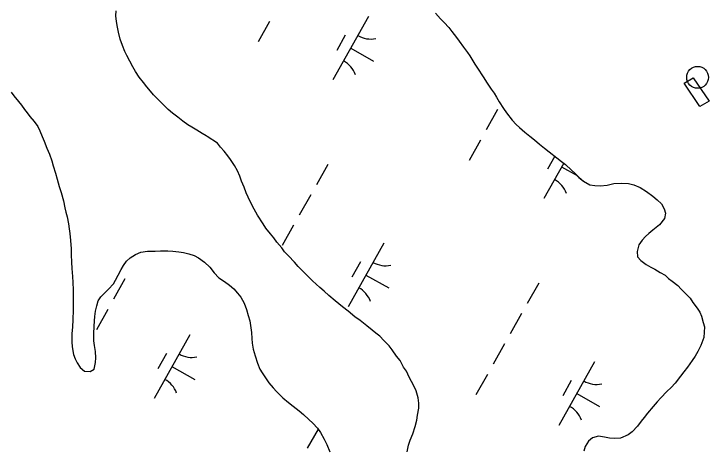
# Model space of a CAD drawing. Extents: x 3913936 to 3933962, y 195330 to 217741.
# Drawn here: x 3930573.7 to 3931051.7, y 209117.8 to 209416.8 of the extents above; entities that cross this region are included whole.
import ezdxf

# ---------------------------------------------------------------- set-up
doc = ezdxf.new("R2010")
doc.units = 0
for name, color, linetype in [('V-BLDG-OTLN', 7, 'Continuous'), ('V-DOMW-TANK', 7, 'Continuous'), ('V-TOPO-SHOR', 7, 'Continuous'), ('V-WETL-SWMP', 7, 'Continuous')]:
    doc.layers.add(name, color=color, linetype=linetype)

msp = doc.modelspace()

# ---------------------------------------------------------------- linework, layer by layer
at = {"layer": 'V-BLDG-OTLN'}
msp.add_lwpolyline([(3931040.78, 209372.77), (3931051.67, 209356.76), (3931045.39, 209353.26), (3931034.57, 209369.27)], close=True, dxfattribs=at)
at = {"layer": 'V-DOMW-TANK'}
msp.add_circle((3931043.76, 209373.2), 7.5, dxfattribs=at)
at = {"layer": 'V-TOPO-SHOR'}
for points in [[(3930706.69, 209332.49), (3930705.85, 209333.11), (3930703.25, 209334.74), (3930699.49, 209336.97), (3930696.02, 209339.04), (3930693.27, 209340.68), (3930689.81, 209343.19), (3930686.49, 209345.84), (3930682.74, 209348.65), (3930679.71, 209351.16), (3930676.11, 209354.69), (3930672.8, 209358.07), (3930669.78, 209361.16), (3930667.62, 209363.66), (3930665.04, 209366.75), (3930662.74, 209369.68), (3930659.72, 209373.36), (3930657.29, 209377.31), (3930655.58, 209380.53), (3930653.44, 209384.34), (3930651.3, 209388.15), (3930649.88, 209391.07), (3930648.46, 209395.02), (3930646.77, 209399.4), (3930645.51, 209404.22), (3930644.82, 209407.72), (3930644.14, 209411.66), (3930643.89, 209415.44), (3930643.93, 209418.94)], [(3930863.53, 209417.25), (3930866.98, 209413.43), (3930869.57, 209410.78), (3930872.73, 209407.39), (3930874.89, 209404.61), (3930877.9, 209400.5), (3930879.76, 209398.15), (3930882.78, 209394.04), (3930885.5, 209390.37), (3930887.22, 209387.88), (3930890.65, 209382.16), (3930892.37, 209379.52), (3930896.38, 209373.66), (3930899.09, 209369.12), (3930901.82, 209365.16), (3930903.82, 209362.23), (3930905.54, 209359.59), (3930907.4, 209356.36), (3930910.4, 209351.82), (3930912.41, 209348.74), (3930916.28, 209343.9), (3930919.01, 209340.81), (3930921.32, 209338.75), (3930925.07, 209335.5), (3930928.38, 209332.7), (3930931.7, 209330.19), (3930935.02, 209327.24), (3930938.48, 209324.59)], [(3930571.85, 209363.11), (3930573.71, 209360.62), (3930576.87, 209356.51), (3930578.88, 209354.01), (3930580.89, 209351.23), (3930582.75, 209348.88), (3930584.62, 209346.38), (3930587.64, 209342.86), (3930590.22, 209339.48)], [(3930590.22, 209339.48), (3930591.6, 209336.41), (3930593.18, 209332.65), (3930594.57, 209329.28), (3930596.44, 209324.53), (3930598.12, 209320.37), (3930599.7, 209315.92), (3930600.79, 209312.35), (3930602.37, 209307.3), (3930603.56, 209303.24), (3930604.94, 209298.1), (3930606.12, 209294.04), (3930607.7, 209288.3), (3930608.79, 209283.54), (3930609.38, 209280.57), (3930610.27, 209277.31), (3930611.16, 209272.46), (3930611.75, 209269.19), (3930612.24, 209265.92), (3930612.63, 209261.17), (3930613.03, 209255.33), (3930613.12, 209251.37), (3930613.22, 209246.23), (3930613.61, 209241.97), (3930613.91, 209236.43), (3930614.2, 209232.37), (3930614.39, 209227.12), (3930614.39, 209223.36), (3930614.39, 209216.53), (3930614.38, 209213.46), (3930614.18, 209206.54), (3930613.98, 209201.88), (3930613.58, 209196.94), (3930613.48, 209191.39), (3930613.67, 209188.12), (3930614.66, 209182.78), (3930615.75, 209179.81), (3930617.13, 209177.04), (3930619.31, 209173.77), (3930622.27, 209171.39), (3930626.04, 209171.09), (3930628.81, 209172.77), (3930629.9, 209177.23), (3930630.1, 209180.59), (3930629.81, 209184.75), (3930629.12, 209188.91), (3930628.72, 209192.27), (3930628.72, 209197.12), (3930628.83, 209202.07), (3930629.03, 209205.93), (3930629.43, 209209), (3930629.82, 209212.46), (3930630.62, 209216.22), (3930631.61, 209219.59), (3930633.49, 209222.46), (3930636.46, 209225.43), (3930638.74, 209227.6), (3930642.11, 209231.26), (3930643.6, 209233.93), (3930645.48, 209237.3), (3930647.46, 209241.15), (3930648.95, 209243.93), (3930651.23, 209246.99), (3930653.7, 209249.27), (3930657.27, 209251.54), (3930661.03, 209253.12), (3930665.58, 209253.71), (3930670.83, 209253.71), (3930674.39, 209253.9), (3930679.54, 209254.1), (3930682.9, 209253.8), (3930687.16, 209253.4), (3930690.33, 209252.91), (3930693.89, 209252.01), (3930697.55, 209250.82), (3930700.62, 209249.14), (3930704.67, 209246.26), (3930708.33, 209242.8), (3930711.5, 209238.84), (3930714.56, 209235.47), (3930718.42, 209232.89), (3930721.98, 209230.32), (3930724.85, 209227.84), (3930727.52, 209224.97), (3930729.7, 209222.1), (3930732.07, 209218.04), (3930733.65, 209213.78), (3930734.84, 209209.62), (3930735.83, 209205.96), (3930736.71, 209201.21), (3930737.01, 209197.84), (3930737.3, 209193.78), (3930737.5, 209190.62), (3930738.19, 209186.56), (3930739.47, 209181.8), (3930741.25, 209176.86), (3930742.83, 209172.8), (3930744.41, 209170.12), (3930747.08, 209166.06), (3930749.06, 209163.39), (3930751.93, 209159.82)], [(3930844.12, 209116), (3930845.11, 209120.56), (3930846.1, 209123.92), (3930848.08, 209128.27), (3930849.67, 209133.42), (3930850.66, 209137.58), (3930851.26, 209141.14), (3930852.06, 209145.89), (3930852.06, 209149.25), (3930851.66, 209153.01), (3930850.28, 209157.77), (3930848.9, 209160.74), (3930847.12, 209164.3), (3930845.54, 209167.27), (3930843.56, 209171.23), (3930841.58, 209174.2), (3930839.21, 209178.56), (3930836.84, 209181.73), (3930833.87, 209185.89), (3930831.69, 209188.66), (3930828.13, 209192.42), (3930825.36, 209195.4), (3930822.59, 209197.38), (3930820.02, 209199.55), (3930816.26, 209202.53), (3930811.71, 209206.1), (3930808.15, 209208.67), (3930803.6, 209212.63), (3930799.64, 209215.6), (3930797.07, 209217.59), (3930794.5, 209219.57), (3930790.15, 209223.33), (3930786.98, 209226.3), (3930784.01, 209228.88), (3930779.07, 209233.43), (3930776.1, 209236.4), (3930771.75, 209240.76), (3930769.18, 209243.34), (3930766.61, 209246.31), (3930762.45, 209250.67), (3930759.68, 209253.44), (3930757.9, 209256.02), (3930754.54, 209259.98), (3930752.36, 209262.95), (3930750.19, 209265.72), (3930746.82, 209269.68), (3930745.04, 209272.45), (3930741.29, 209278.59), (3930738.92, 209282.75), (3930736.54, 209286.91), (3930734.76, 209290.87), (3930733.38, 209293.84), (3930732, 209297.8), (3930730.22, 209301.96), (3930729.03, 209305.32), (3930727.45, 209309.09), (3930725.27, 209312.65), (3930722.71, 209316.81), (3930720.73, 209319.39), (3930718.16, 209322.55), (3930715.78, 209325.33), (3930713.61, 209327.9), (3930706.69, 209332.49)], [(3930938.48, 209324.59), (3930950.16, 209315.47), (3930952.93, 209313.29), (3930957.08, 209309.53), (3930959.26, 209307.35), (3930962.23, 209304.38), (3930965.39, 209301.8), (3930969.74, 209299.42), (3930973.11, 209298.83), (3930976.87, 209298.63), (3930981.62, 209299.22), (3930986.17, 209300.2), (3930991.52, 209300.6), (3930996.27, 209300.2), (3931000.03, 209299.4), (3931004.19, 209297.62), (3931008.74, 209294.85), (3931012.89, 209291.67), (3931015.86, 209289.1), (3931018.83, 209286.33), (3931020.81, 209282.96), (3931021.59, 209279.99), (3931021, 209276.23), (3931017.63, 209271.88), (3931013.08, 209268.32), (3931010.3, 209265.94), (3931007.93, 209263.96), (3931005.55, 209261.39), (3931003.37, 209258.03), (3931002.18, 209253.67), (3931002.37, 209249.91), (3931004.75, 209247.34), (3931008.5, 209244.56), (3931011.67, 209242.78), (3931014.44, 209241.39), (3931018, 209239.21), (3931021.37, 209237.23), (3931023.74, 209235.05), (3931026.31, 209233.07), (3931030.08, 209230.1), (3931032.45, 209227.72), (3931036.21, 209223.96), (3931038.58, 209221.58), (3931040.56, 209218.61), (3931043.52, 209214.65), (3931045.3, 209211.88), (3931046.49, 209209.11), (3931047.68, 209204.75), (3931048.46, 209201.78), (3931048.06, 209194.46), (3931046.08, 209188.91), (3931043.9, 209184.76), (3931042.12, 209181.59), (3931039.94, 209178.62), (3931036.77, 209174.07), (3931034.39, 209170.91), (3931032.01, 209167.94), (3931028.25, 209163.19), (3931025.67, 209160.02), (3931022.7, 209157.26), (3931018.54, 209153.1), (3931015.97, 209150.33), (3931013.19, 209147.17), (3931009.43, 209142.42), (3931007.05, 209139.45), (3931005.07, 209136.88), (3931002.49, 209133.52), (3930998.73, 209129.76), (3930995.96, 209127.58), (3930990.81, 209125.4), (3930986.65, 209125.01), (3930983.09, 209125.21), (3930979.72, 209126.01), (3930975.57, 209126.6), (3930971.61, 209125.42), (3930968.83, 209123.24), (3930966.46, 209119.49), (3930965.46, 209116.32)], [(3930751.93, 209159.82), (3930754.2, 209157.35), (3930758.65, 209153.09), (3930762.51, 209149.82), (3930765.68, 209147.34), (3930769.83, 209144.17), (3930772.8, 209141.5), (3930776.56, 209138.23), (3930779.23, 209135.55), (3930782.39, 209132.09), (3930784.57, 209129.12), (3930787.04, 209124.66), (3930788.82, 209120.9), (3930790.9, 209115.85)]]:
    msp.add_lwpolyline(points, dxfattribs=at)
at = {"layer": 'V-WETL-SWMP'}
for p, q in [((3930817.54, 209414.98), (3930793.04, 209371.4)), ((3930749.44, 209411.63), (3930741.6, 209397.68)), ((3930801.5, 209402.2), (3930795.62, 209391.74)), ((3930805.29, 209393.19), (3930820.98, 209384.37)), ((3930571.85, 209363.11), (3930573.71, 209360.62)), ((3930573.71, 209360.62), (3930576.87, 209356.51)), ((3930576.87, 209356.51), (3930578.88, 209354.01)), ((3930578.88, 209354.01), (3930580.89, 209351.23)), ((3930580.89, 209351.23), (3930582.75, 209348.88)), ((3930906.2, 209351.04), (3930898.36, 209337.09)), ((3930582.75, 209348.88), (3930584.62, 209346.38)), ((3930584.62, 209346.38), (3930587.64, 209342.86)), ((3930587.64, 209342.86), (3930590.22, 209339.48)), ((3930590.22, 209339.48), (3930591.6, 209336.41)), ((3930591.6, 209336.41), (3930593.18, 209332.65)), ((3930593.18, 209332.65), (3930594.57, 209329.28)), ((3930594.57, 209329.28), (3930596.44, 209324.53)), ((3930894.44, 209330.12), (3930886.6, 209316.17)), ((3930596.44, 209324.53), (3930598.12, 209320.37)), ((3930598.12, 209320.37), (3930599.7, 209315.92)), ((3930945.58, 209319.05), (3930940.62, 209310.23)), ((3930599.7, 209315.92), (3930600.79, 209312.35)), ((3930600.79, 209312.35), (3930602.37, 209307.3)), ((3930789.53, 209313.38), (3930781.69, 209299.43)), ((3930951.72, 209314.24), (3930938.04, 209289.89)), ((3930950.29, 209311.68), (3930960.87, 209305.73)), ((3930602.37, 209307.3), (3930603.56, 209303.24)), ((3930603.56, 209303.24), (3930604.94, 209298.1)), ((3930604.94, 209298.1), (3930606.12, 209294.04)), ((3930606.12, 209294.04), (3930607.7, 209288.3)), ((3930607.7, 209288.3), (3930608.79, 209283.54)), ((3930777.77, 209292.46), (3930769.93, 209278.51)), ((3930608.79, 209283.54), (3930609.38, 209280.57)), ((3930609.38, 209280.57), (3930610.27, 209277.31)), ((3930610.27, 209277.31), (3930611.16, 209272.46)), ((3930611.16, 209272.46), (3930611.75, 209269.19)), ((3930611.75, 209269.19), (3930612.24, 209265.92)), ((3930766.01, 209271.54), (3930758.17, 209257.59)), ((3930612.24, 209265.92), (3930612.63, 209261.17)), ((3930612.63, 209261.17), (3930613.03, 209255.33)), ((3930613.03, 209255.33), (3930613.12, 209251.37)), ((3930827.93, 209259.18), (3930803.43, 209215.6)), ((3930613.12, 209251.37), (3930613.22, 209246.23)), ((3930653.7, 209249.27), (3930657.27, 209251.54)), ((3930657.27, 209251.54), (3930661.03, 209253.12)), ((3930661.03, 209253.12), (3930665.58, 209253.71)), ((3930665.58, 209253.71), (3930670.83, 209253.71)), ((3930670.83, 209253.71), (3930674.39, 209253.91)), ((3930674.39, 209253.91), (3930679.54, 209254.1)), ((3930679.54, 209254.1), (3930682.9, 209253.8)), ((3930682.9, 209253.8), (3930687.16, 209253.4)), ((3930687.16, 209253.4), (3930690.33, 209252.9)), ((3930690.33, 209252.9), (3930693.89, 209252.01)), ((3930693.89, 209252.01), (3930697.55, 209250.82)), ((3930697.55, 209250.82), (3930700.62, 209249.14)), ((3930613.22, 209246.23), (3930613.61, 209241.97)), ((3930648.95, 209243.93), (3930651.23, 209246.99)), ((3930651.23, 209246.99), (3930653.7, 209249.27)), ((3930700.62, 209249.14), (3930704.67, 209246.26)), ((3930704.67, 209246.26), (3930708.33, 209242.8)), ((3930811.9, 209246.4), (3930806.02, 209235.94)), ((3930613.61, 209241.97), (3930613.9, 209236.43)), ((3930645.48, 209237.3), (3930647.46, 209241.15)), ((3930647.46, 209241.15), (3930648.95, 209243.93)), ((3930708.33, 209242.8), (3930711.5, 209238.84)), ((3930613.9, 209236.43), (3930614.2, 209232.37)), ((3930643.6, 209233.93), (3930645.48, 209237.3)), ((3930711.5, 209238.84), (3930714.56, 209235.47)), ((3930815.68, 209237.39), (3930831.37, 209228.57)), ((3930614.2, 209232.37), (3930614.39, 209227.12)), ((3930638.74, 209227.6), (3930642.11, 209231.26)), ((3930642.11, 209231.26), (3930643.6, 209233.93)), ((3930649.99, 209234.71), (3930642.15, 209220.76)), ((3930714.56, 209235.47), (3930718.42, 209232.89)), ((3930718.42, 209232.89), (3930721.98, 209230.32)), ((3930934.53, 209231.87), (3930926.68, 209217.92)), ((3930614.39, 209227.12), (3930614.39, 209223.36)), ((3930636.46, 209225.43), (3930638.74, 209227.6)), ((3930721.98, 209230.32), (3930724.85, 209227.84)), ((3930724.85, 209227.84), (3930727.52, 209224.97)), ((3930614.39, 209223.36), (3930614.39, 209216.53)), ((3930631.61, 209219.59), (3930633.49, 209222.46)), ((3930633.49, 209222.46), (3930636.46, 209225.43)), ((3930727.52, 209224.97), (3930729.7, 209222.1)), ((3930729.7, 209222.1), (3930732.07, 209218.04)), ((3930630.62, 209216.22), (3930631.61, 209219.59)), ((3930732.07, 209218.04), (3930733.65, 209213.78)), ((3930614.38, 209213.46), (3930614.18, 209206.54)), ((3930614.39, 209216.53), (3930614.38, 209213.46)), ((3930629.43, 209209), (3930629.82, 209212.46)), ((3930629.82, 209212.46), (3930630.62, 209216.22)), ((3930638.23, 209213.79), (3930630.39, 209199.84)), ((3930733.65, 209213.78), (3930734.84, 209209.62)), ((3930629.03, 209205.93), (3930629.43, 209209)), ((3930734.84, 209209.62), (3930735.83, 209205.96)), ((3930922.76, 209210.95), (3930914.92, 209197)), ((3930614.18, 209206.54), (3930613.98, 209201.88)), ((3930628.83, 209202.07), (3930629.03, 209205.93)), ((3930735.83, 209205.96), (3930736.71, 209201.21)), ((3930613.98, 209201.88), (3930613.58, 209196.93)), ((3930628.73, 209197.12), (3930628.83, 209202.07)), ((3930736.71, 209201.21), (3930737.01, 209197.84)), ((3930737.01, 209197.84), (3930737.3, 209193.78)), ((3930613.58, 209196.93), (3930613.48, 209191.39)), ((3930628.72, 209192.27), (3930628.73, 209197.12)), ((3930694.57, 209196.22), (3930670.06, 209152.64)), ((3930737.3, 209193.78), (3930737.5, 209190.62)), ((3930613.48, 209191.39), (3930613.67, 209188.12)), ((3930613.67, 209188.12), (3930614.66, 209182.78)), ((3930629.12, 209188.91), (3930628.72, 209192.27)), ((3930629.81, 209184.75), (3930629.12, 209188.91)), ((3930737.5, 209190.62), (3930738.19, 209186.56)), ((3930911, 209190.03), (3930903.16, 209176.08)), ((3930630.1, 209180.59), (3930629.81, 209184.75)), ((3930678.53, 209183.44), (3930672.65, 209172.98)), ((3930738.19, 209186.56), (3930739.47, 209181.81)), ((3930614.66, 209182.78), (3930615.75, 209179.81)), ((3930615.75, 209179.81), (3930617.13, 209177.04)), ((3930629.9, 209177.23), (3930630.1, 209180.59)), ((3930739.47, 209181.81), (3930741.25, 209176.86)), ((3930617.13, 209177.04), (3930619.31, 209173.77)), ((3930619.31, 209173.77), (3930622.27, 209171.39)), ((3930628.81, 209172.77), (3930629.9, 209177.23)), ((3930682.31, 209174.43), (3930698.01, 209165.61)), ((3930741.25, 209176.86), (3930742.83, 209172.8)), ((3930972.93, 209177.68), (3930948.43, 209134.09)), ((3930622.27, 209171.39), (3930626.04, 209171.09)), ((3930626.04, 209171.09), (3930628.81, 209172.77)), ((3930742.83, 209172.8), (3930744.41, 209170.12)), ((3930744.41, 209170.12), (3930747.08, 209166.06)), ((3930899.24, 209169.11), (3930891.4, 209155.16)), ((3930747.08, 209166.06), (3930749.06, 209163.39)), ((3930956.9, 209164.89), (3930951.02, 209154.43)), ((3930749.06, 209163.39), (3930751.93, 209159.82)), ((3930751.93, 209159.82), (3930754.2, 209157.35)), ((3930754.2, 209157.35), (3930758.65, 209153.09)), ((3930960.68, 209155.88), (3930976.37, 209147.06)), ((3930758.65, 209153.09), (3930762.51, 209149.82)), ((3930762.51, 209149.82), (3930765.68, 209147.34)), ((3930765.68, 209147.34), (3930769.83, 209144.17)), ((3930769.83, 209144.17), (3930772.8, 209141.5)), ((3930772.8, 209141.5), (3930776.56, 209138.23)), ((3930776.56, 209138.23), (3930779.23, 209135.56)), ((3930779.23, 209135.56), (3930782.4, 209132.09)), ((3930782.81, 209131.53), (3930775.39, 209118.33)), ((3930782.4, 209132.09), (3930784.57, 209129.12)), ((3930784.57, 209129.12), (3930787.04, 209124.66)), ((3930787.04, 209124.66), (3930788.82, 209120.9)), ((3930788.82, 209120.9), (3930790.9, 209115.85))]:
    msp.add_line(p, q, dxfattribs=at)
for points in [[(3930706.69, 209332.48), (3930705.85, 209333.11), (3930703.25, 209334.74), (3930699.49, 209336.97), (3930696.02, 209339.04), (3930693.27, 209340.67), (3930689.81, 209343.19), (3930686.49, 209345.84), (3930682.74, 209348.65), (3930679.71, 209351.16), (3930676.11, 209354.69), (3930672.8, 209358.07), (3930669.78, 209361.16), (3930667.62, 209363.66), (3930665.04, 209366.75), (3930662.74, 209369.68), (3930659.72, 209373.35), (3930657.29, 209377.31), (3930655.58, 209380.53), (3930653.44, 209384.34), (3930651.3, 209388.15), (3930649.88, 209391.07), (3930648.46, 209395.02), (3930646.77, 209399.4), (3930645.51, 209404.22), (3930644.82, 209407.72), (3930644.14, 209411.66), (3930643.89, 209415.44), (3930643.92, 209418.94)], [(3930863.53, 209417.25), (3930866.98, 209413.43), (3930869.57, 209410.78), (3930872.73, 209407.4), (3930874.89, 209404.61), (3930877.9, 209400.5), (3930879.77, 209398.15), (3930882.78, 209394.04), (3930885.5, 209390.37), (3930887.22, 209387.88), (3930890.65, 209382.16), (3930892.37, 209379.53), (3930896.38, 209373.66), (3930899.09, 209369.12), (3930901.82, 209365.16), (3930903.82, 209362.23), (3930905.54, 209359.59), (3930907.4, 209356.36), (3930910.4, 209351.82), (3930912.41, 209348.74), (3930916.28, 209343.9), (3930919.01, 209340.81), (3930921.32, 209338.75), (3930925.07, 209335.5), (3930928.38, 209332.7), (3930931.7, 209330.19), (3930935.02, 209327.24), (3930938.48, 209324.58), (3930950.16, 209315.47), (3930952.93, 209313.29), (3930957.08, 209309.53), (3930959.26, 209307.35), (3930962.22, 209304.38), (3930965.39, 209301.8), (3930969.74, 209299.42), (3930973.11, 209298.83), (3930976.87, 209298.63), (3930981.62, 209299.22), (3930986.17, 209300.21), (3930991.52, 209300.6), (3930996.27, 209300.2), (3931000.03, 209299.4), (3931004.19, 209297.62), (3931008.74, 209294.85), (3931012.89, 209291.68), (3931015.86, 209289.1), (3931018.83, 209286.33), (3931020.81, 209282.96), (3931021.6, 209279.99), (3931021, 209276.23), (3931017.63, 209271.88), (3931013.08, 209268.32), (3931010.3, 209265.94), (3931007.93, 209263.96), (3931005.55, 209261.39), (3931003.37, 209258.03), (3931002.18, 209253.67), (3931002.37, 209249.91), (3931004.75, 209247.34), (3931008.51, 209244.56), (3931011.67, 209242.78), (3931014.44, 209241.39), (3931018, 209239.21), (3931021.37, 209237.23), (3931023.74, 209235.05), (3931026.31, 209233.07), (3931030.07, 209230.1), (3931032.45, 209227.72)], [(3930850.66, 209137.58), (3930851.26, 209141.14), (3930852.06, 209145.89), (3930852.06, 209149.25), (3930851.66, 209153.02), (3930850.28, 209157.77), (3930848.9, 209160.74), (3930847.12, 209164.3), (3930845.54, 209167.27), (3930843.56, 209171.23), (3930841.58, 209174.2), (3930839.21, 209178.56), (3930836.84, 209181.73), (3930833.87, 209185.89), (3930831.69, 209188.66), (3930828.13, 209192.42), (3930825.36, 209195.4), (3930822.59, 209197.38), (3930820.02, 209199.56), (3930816.26, 209202.53), (3930811.71, 209206.09), (3930808.15, 209208.67), (3930803.6, 209212.63), (3930799.64, 209215.6), (3930797.07, 209217.58), (3930794.5, 209219.57), (3930790.15, 209223.33), (3930786.98, 209226.3), (3930784.01, 209228.88), (3930779.07, 209233.43), (3930776.1, 209236.4), (3930771.75, 209240.76), (3930769.18, 209243.34), (3930766.6, 209246.31), (3930762.45, 209250.67), (3930759.68, 209253.44), (3930757.9, 209256.02), (3930754.54, 209259.98), (3930752.36, 209262.95), (3930750.19, 209265.72), (3930746.83, 209269.68), (3930745.04, 209272.45), (3930741.29, 209278.59), (3930738.92, 209282.75), (3930736.54, 209286.91), (3930734.76, 209290.87), (3930733.38, 209293.84), (3930732, 209297.8), (3930730.22, 209301.96), (3930729.03, 209305.33), (3930727.45, 209309.09), (3930725.28, 209312.65), (3930722.71, 209316.81), (3930720.73, 209319.39), (3930718.16, 209322.55), (3930715.78, 209325.33), (3930713.61, 209327.9), (3930706.69, 209332.48)], [(3931032.45, 209227.72), (3931036.21, 209223.96), (3931038.58, 209221.58), (3931040.56, 209218.61), (3931043.52, 209214.65), (3931045.3, 209211.88), (3931046.49, 209209.11), (3931047.68, 209204.75), (3931048.46, 209201.78), (3931048.06, 209194.46), (3931046.08, 209188.91), (3931043.9, 209184.76), (3931042.12, 209181.59), (3931039.94, 209178.62), (3931036.77, 209174.07), (3931034.39, 209170.91), (3931032.01, 209167.94), (3931028.25, 209163.19), (3931025.67, 209160.02), (3931022.7, 209157.26), (3931018.54, 209153.1), (3931015.97, 209150.33), (3931013.19, 209147.17), (3931009.43, 209142.42), (3931007.05, 209139.45), (3931005.07, 209136.88), (3931002.49, 209133.52), (3930998.73, 209129.76), (3930995.96, 209127.58), (3930990.81, 209125.41), (3930986.65, 209125.01), (3930983.09, 209125.21), (3930979.72, 209126.01), (3930975.57, 209126.6), (3930971.61, 209125.42), (3930968.83, 209123.24), (3930966.46, 209119.48), (3930965.46, 209116.32)], [(3930844.12, 209116), (3930845.11, 209120.55), (3930846.1, 209123.92), (3930848.08, 209128.27), (3930849.67, 209133.42), (3930850.66, 209137.58)]]:
    msp.add_lwpolyline(points, dxfattribs=at)
for centre, start, end in [((3930819.03, 209417.15), 239.8861, 281.4297), ((3930791.96, 209369), 19.8861, 61.4297), ((3930936.96, 209287.49), 19.8861, 61.4297), ((3930829.42, 209261.35), 239.8861, 281.4297), ((3930802.35, 209213.2), 19.8861, 61.4297), ((3930696.06, 209198.39), 239.8861, 281.4297), ((3930668.99, 209150.24), 19.8861, 61.4297), ((3930974.42, 209179.84), 239.8861, 281.4297), ((3930947.35, 209131.69), 19.8861, 61.4297)]:
    msp.add_arc(centre, 17.62, start, end, dxfattribs=at)

doc.saveas('drawing.dxf')
